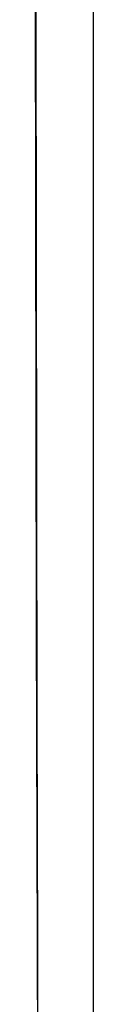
# Model space of a CAD drawing. Header units: metres. Extents: x 209747 to 209830, y 1182430 to 1182564.
# Tile 384 of 656: x 209752.411 to 209752.4726, y 1182479.494 to 1182480.5278. Entities that reach past the tile are written whole.
import ezdxf

# ---------------------------------------------------------------- set-up
doc = ezdxf.new("R2010")
doc.units = ezdxf.units.M
doc.header["$MEASUREMENT"] = 0
doc.linetypes.add('DGN Style 2', pattern=[15.036391, 9.021834, -6.014556])
doc.layers.get('0').update_dxf_attribs({"color": 254})

# ---------------------------------------------------------------- blocks, each defined once
blk = doc.blocks.new('*U2')
at = {"color": 40, "linetype": 'Continuous'}
for p, q in [((1.575, -18.4548), (1.575, -18.5562)), ((1.575, -18.5562), (1.575, -18.6575)), ((1.575, -18.6575), (1.575, -18.7589)), ((1.575, -18.7589), (1.575, -18.8604)), ((1.575, -18.8604), (1.575, -18.9618)), ((1.575, -18.9618), (1.575, -19.0633)), ((1.575, -19.0633), (1.575, -19.1648)), ((1.575, -19.1648), (1.575, -19.2664)), ((1.575, -19.2664), (1.575, -19.3679)), ((1.575, -19.3679), (1.575, -19.4695)), ((1.575, -19.4695), (1.575, -19.5711))]:
    blk.add_line(p, q, dxfattribs=at)
blk = doc.blocks.new('*U3')
at = {"color": 40, "linetype": 'Continuous'}
for p, q in [((1.575, -18.5117), (1.575, -18.6107)), ((1.575, -18.6107), (1.575, -18.7097)), ((1.575, -18.7097), (1.575, -18.8087)), ((1.575, -18.8087), (1.575, -18.9078)), ((1.575, -18.9078), (1.575, -19.0068)), ((1.575, -19.0068), (1.575, -19.1058)), ((1.575, -19.1058), (1.575, -19.2048)), ((1.575, -19.2048), (1.575, -19.3038)), ((1.575, -19.3038), (1.575, -19.4028)), ((1.575, -19.4028), (1.575, -19.5018)), ((1.575, -19.5018), (1.575, -19.6008))]:
    blk.add_line(p, q, dxfattribs=at)
blk = doc.blocks.new('*U4')
at = {"color": 40, "linetype": 'Continuous'}
for p, q in [((1.575, -18.4711), (1.575, -18.5701)), ((1.575, -18.5701), (1.575, -18.6691)), ((1.575, -18.6691), (1.575, -18.7681)), ((1.575, -18.7681), (1.575, -18.8671)), ((1.575, -18.8671), (1.575, -18.9661)), ((1.575, -18.9661), (1.575, -19.0651)), ((1.575, -19.0651), (1.575, -19.1641)), ((1.575, -19.1641), (1.575, -19.263)), ((1.575, -19.263), (1.575, -19.362)), ((1.575, -19.362), (1.575, -19.461)), ((1.575, -19.461), (1.575, -19.56)), ((1.575, -19.56), (1.575, -19.6589))]:
    blk.add_line(p, q, dxfattribs=at)
blk = doc.blocks.new('*U5')
at = {"color": 40, "linetype": 'Continuous'}
for p, q in [((1.575, -18.4911), (1.575, -18.5902)), ((1.575, -18.5902), (1.575, -18.6893)), ((1.575, -18.6893), (1.575, -18.7884)), ((1.575, -18.7884), (1.575, -18.8875)), ((1.575, -18.8875), (1.575, -18.9866)), ((1.575, -18.9866), (1.575, -19.0857)), ((1.575, -19.0857), (1.575, -19.1848)), ((1.575, -19.1848), (1.575, -19.284)), ((1.575, -19.284), (1.575, -19.3831)), ((1.575, -19.3831), (1.575, -19.4822)), ((1.575, -19.4822), (1.575, -19.5813))]:
    blk.add_line(p, q, dxfattribs=at)
blk = doc.blocks.new('*U6')
at = {"color": 40, "linetype": 'Continuous'}
for p, q in [((1.575, -18.4519), (1.575, -18.5512)), ((1.575, -18.5512), (1.575, -18.6504)), ((1.575, -18.6504), (1.575, -18.7496)), ((1.575, -18.7496), (1.575, -18.8489)), ((1.575, -18.8489), (1.575, -18.9481)), ((1.575, -18.9481), (1.575, -19.0473)), ((1.575, -19.0473), (1.575, -19.1466)), ((1.575, -19.1466), (1.575, -19.2458)), ((1.575, -19.2458), (1.575, -19.3451)), ((1.575, -19.3451), (1.575, -19.4443)), ((1.575, -19.4443), (1.575, -19.5436)), ((1.575, -19.5436), (1.575, -19.6428))]:
    blk.add_line(p, q, dxfattribs=at)
blk = doc.blocks.new('*U7')
at = {"color": 40, "linetype": 'Continuous'}
for p, q in [((1.575, -18.4805), (1.575, -18.5797)), ((1.575, -18.5797), (1.575, -18.6789)), ((1.575, -18.6789), (1.575, -18.7782)), ((1.575, -18.7782), (1.575, -18.8774)), ((1.575, -18.8774), (1.575, -18.9766)), ((1.575, -18.9766), (1.575, -19.0758)), ((1.575, -19.0758), (1.575, -19.1751)), ((1.575, -19.1751), (1.575, -19.2743)), ((1.575, -19.2743), (1.575, -19.3735)), ((1.575, -19.3735), (1.575, -19.4728)), ((1.575, -19.4728), (1.575, -19.572))]:
    blk.add_line(p, q, dxfattribs=at)
blk = doc.blocks.new('*U8')
at = {"color": 40, "linetype": 'Continuous'}
for p, q in [((1.575, -18.4593), (1.575, -18.5586)), ((1.575, -18.5586), (1.575, -18.6579)), ((1.575, -18.6579), (1.575, -18.7572)), ((1.575, -18.7572), (1.575, -18.8565)), ((1.575, -18.8565), (1.575, -18.9558)), ((1.575, -18.9558), (1.575, -19.0551)), ((1.575, -19.0551), (1.575, -19.1544)), ((1.575, -19.1544), (1.575, -19.2537)), ((1.575, -19.2537), (1.575, -19.353)), ((1.575, -19.353), (1.575, -19.4524)), ((1.575, -19.4524), (1.575, -19.5517)), ((1.575, -19.5517), (1.575, -19.651))]:
    blk.add_line(p, q, dxfattribs=at)
blk = doc.blocks.new('*U9')
at = {"color": 40, "linetype": 'Continuous'}
for p, q in [((1.575, -18.4828), (1.575, -18.584)), ((1.575, -18.584), (1.575, -18.6853)), ((1.575, -18.6853), (1.575, -18.7867)), ((1.575, -18.7867), (1.575, -18.888)), ((1.575, -18.888), (1.575, -18.9894)), ((1.575, -18.9894), (1.575, -19.0908)), ((1.575, -19.0908), (1.575, -19.1923)), ((1.575, -19.1923), (1.575, -19.2937)), ((1.575, -19.2937), (1.575, -19.3952)), ((1.575, -19.3952), (1.575, -19.4967)), ((1.575, -19.4967), (1.575, -19.5982))]:
    blk.add_line(p, q, dxfattribs=at)
blk = doc.blocks.new('ATTEMP')
at = {"color": 5, "linetype": 'Continuous', "flags": 128}
for points in [[(-8.96, -20.9631), (-8.9605, -20.7214), (-8.9611, -20.4793), (-8.9617, -20.2369), (-8.9623, -19.9941), (-8.9629, -19.7511), (-8.9634, -19.5079), (-8.9639, -19.2645), (-8.9644, -19.0209), (-8.9647, -18.7772), (-8.965, -18.5334), (-8.9651, -18.2894), (-8.9652, -18.0454), (-8.965, -17.8014)], [(-8.9599, -20.9895), (-8.9605, -20.7581), (-8.961, -20.5279), (-8.9616, -20.2988), (-8.9622, -20.071), (-8.9628, -19.8444), (-8.9634, -19.6189), (-8.9639, -19.3947), (-8.9645, -19.1717), (-8.9649, -18.95), (-8.9654, -18.7283), (-8.9658, -18.5057), (-8.9661, -18.282), (-8.9664, -18.0576), (-8.9665, -17.8324)], [(-8.9599, -20.9895), (-8.9605, -20.7581), (-8.961, -20.5279), (-8.9616, -20.2988), (-8.9622, -20.071), (-8.9628, -19.8444), (-8.9634, -19.6189), (-8.9639, -19.3947), (-8.9645, -19.1717), (-8.9649, -18.95), (-8.9654, -18.7295), (-8.9658, -18.5102), (-8.9661, -18.2922), (-8.9664, -18.0755), (-8.9665, -17.8601)], [(-8.9599, -20.9895), (-8.9605, -20.7581), (-8.961, -20.5279), (-8.9616, -20.2988), (-8.9622, -20.071), (-8.9628, -19.8444), (-8.9634, -19.6189), (-8.9639, -19.3947), (-8.9645, -19.1717), (-8.9649, -18.95), (-8.9654, -18.7295), (-8.9658, -18.5102), (-8.9661, -18.2922), (-8.9664, -18.0755), (-8.9665, -17.8601)], [(-8.9599, -20.9895), (-8.9605, -20.7581), (-8.961, -20.5279), (-8.9616, -20.2988), (-8.9622, -20.071), (-8.9628, -19.8444), (-8.9634, -19.6189), (-8.9639, -19.3947), (-8.9645, -19.1717), (-8.9649, -18.95), (-8.9654, -18.7295), (-8.9658, -18.5102), (-8.9661, -18.2922), (-8.9664, -18.0755), (-8.9665, -17.8601)], [(-8.9599, -20.9895), (-8.9605, -20.7581), (-8.961, -20.5279), (-8.9616, -20.2988), (-8.9622, -20.071), (-8.9628, -19.8444), (-8.9634, -19.6189), (-8.9639, -19.3947), (-8.9645, -19.1717), (-8.9649, -18.95), (-8.9654, -18.7295), (-8.9658, -18.5102), (-8.9661, -18.2922), (-8.9664, -18.0755), (-8.9665, -17.8601)], [(-8.9599, -20.9895), (-8.9605, -20.7581), (-8.961, -20.5279), (-8.9616, -20.2988), (-8.9622, -20.071), (-8.9628, -19.8444), (-8.9634, -19.6189), (-8.9639, -19.3947), (-8.9645, -19.1717), (-8.9649, -18.95), (-8.9654, -18.7295), (-8.9658, -18.5102), (-8.9661, -18.2922), (-8.9664, -18.0755), (-8.9665, -17.8601)], [(-8.9599, -20.9895), (-8.9605, -20.7581), (-8.961, -20.5279), (-8.9616, -20.2988), (-8.9622, -20.071), (-8.9628, -19.8444), (-8.9634, -19.6189), (-8.9639, -19.3947), (-8.9645, -19.1717), (-8.9649, -18.95), (-8.9654, -18.7295), (-8.9658, -18.5102), (-8.9661, -18.2922), (-8.9664, -18.0755), (-8.9665, -17.8601)]]:
    blk.add_lwpolyline(points, dxfattribs=at)
at = {"color": 3, "linetype": 'Continuous'}
for name in ['*U9', '*U8', '*U7', '*U6', '*U4', '*U2', '*U5', '*U3']:
    blk.add_blockref(name, (-10.48, 0), dxfattribs=at)

msp = doc.modelspace()

# ---------------------------------------------------------------- block references
at = {"color": 1, "linetype": 'DGN Style 2'}
msp.add_blockref('ATTEMP', (209761.3776, 1182499.0611), dxfattribs=at)

doc.saveas('drawing.dxf')
